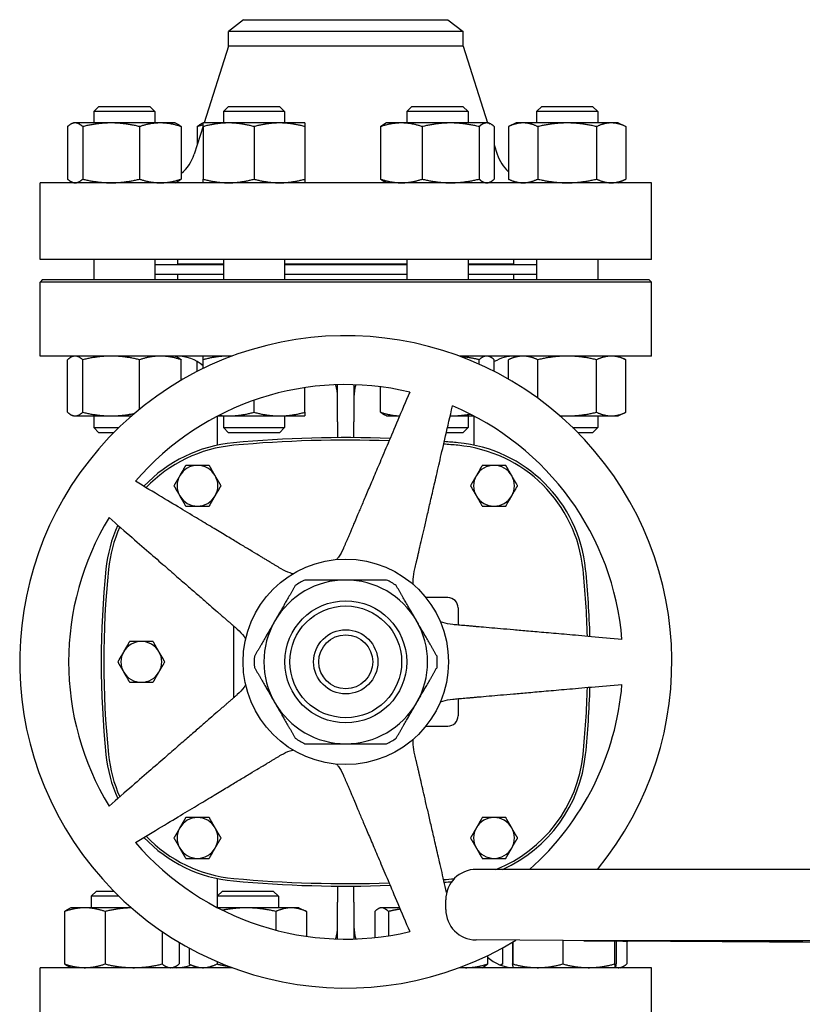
# Model space of a CAD drawing. Header units: inches. Extents: x 18 to 846, y -44 to 561.
# Tile 458 of 642: x 419 to 429, y 299 to 311. Entities that reach past the tile are written whole.
import ezdxf

# ---------------------------------------------------------------- set-up
doc = ezdxf.new("R2010")
doc.units = ezdxf.units.IN
doc.header["$LTSCALE"] = 24
doc.header["$MEASUREMENT"] = 0
doc.layers.add('Visible (ANSI)', color=7, linetype='Continuous', lineweight=30)

msp = doc.modelspace()

# ---------------------------------------------------------------- linework, layer by layer
at = {"layer": 'Visible (ANSI)'}
for p, q in [((421.67593, 311.249), (421.48843, 311.10513)), ((421.67593, 311.249), (424.18093, 311.249)), ((424.18093, 311.249), (424.36843, 311.10513)), ((421.48843, 310.92234), (421.48843, 311.10513)), ((424.36843, 311.10513), (421.48843, 311.10513)), ((424.36843, 310.92234), (424.36843, 311.10513)), ((421.48843, 310.92234), (421.19091, 309.983)), ((424.36843, 310.92234), (421.48843, 310.92234)), ((424.36843, 310.92234), (424.66595, 309.983)), ((419.89972, 310.184), (419.83722, 310.1215)), ((420.58722, 310.1215), (419.83722, 310.1215)), ((419.83722, 310.1215), (419.83722, 309.983)), ((419.89972, 310.184), (420.52472, 310.184)), ((420.52472, 310.184), (420.58722, 310.1215)), ((420.58722, 310.1215), (420.58722, 309.983)), ((421.49084, 310.184), (421.42834, 310.1215)), ((422.17834, 310.1215), (421.42834, 310.1215)), ((421.42834, 310.1215), (421.42834, 309.983)), ((421.49084, 310.184), (422.11584, 310.184)), ((422.11584, 310.184), (422.17834, 310.1215)), ((422.17834, 310.1215), (422.17834, 309.983)), ((423.74102, 310.184), (423.67852, 310.1215)), ((424.42852, 310.1215), (423.67852, 310.1215)), ((423.67852, 310.1215), (423.67852, 309.983)), ((423.74102, 310.184), (424.36602, 310.184)), ((424.36602, 310.184), (424.42852, 310.1215)), ((424.42852, 310.1215), (424.42852, 309.983)), ((425.33213, 310.184), (425.26963, 310.1215)), ((426.01963, 310.1215), (425.26963, 310.1215)), ((425.26963, 310.1215), (425.26963, 309.983)), ((425.33213, 310.184), (425.95713, 310.184)), ((425.95713, 310.184), (426.01963, 310.1215)), ((426.01963, 310.1215), (426.01963, 309.983)), ((419.58722, 309.983), (419.56518, 309.97272)), ((419.60852, 309.983), (419.58722, 309.983)), ((420.05046, 309.983), (419.60852, 309.983)), ((420.65416, 309.983), (420.05046, 309.983)), ((420.83722, 309.983), (420.65416, 309.983)), ((420.83722, 309.983), (420.85927, 309.97272)), ((421.17834, 309.983), (421.15629, 309.97272)), ((421.49084, 309.983), (421.17834, 309.983)), ((422.11584, 309.983), (421.49084, 309.983)), ((422.42834, 309.983), (422.11584, 309.983)), ((423.42852, 309.983), (423.40647, 309.97272)), ((423.61158, 309.983), (423.42852, 309.983)), ((424.21528, 309.983), (423.61158, 309.983)), ((424.65722, 309.983), (424.21528, 309.983)), ((424.67852, 309.983), (424.65722, 309.983)), ((424.67852, 309.983), (424.70057, 309.97272)), ((425.01963, 309.983), (424.92295, 309.93792)), ((425.10337, 309.983), (425.01963, 309.983)), ((425.64463, 309.983), (425.10337, 309.983)), ((426.1859, 309.983), (425.64463, 309.983)), ((426.26963, 309.983), (426.1859, 309.983)), ((426.26963, 309.983), (426.36632, 309.93792)), ((419.51513, 309.93792), (419.51513, 309.29409)), ((419.70191, 309.93792), (419.70191, 309.29409)), ((420.39901, 309.93792), (420.39901, 309.29409)), ((420.90932, 309.93792), (420.90932, 309.29409)), ((421.17834, 309.94331), (421.06898, 309.59803)), ((421.10624, 309.93792), (421.10624, 309.71568)), ((421.17834, 309.93792), (421.17834, 309.29409)), ((421.80334, 309.93792), (421.80334, 309.29409)), ((422.42834, 309.93792), (422.42834, 309.29409)), ((423.35642, 309.93792), (423.35642, 309.29409)), ((423.86673, 309.93792), (423.86673, 309.29409)), ((424.56383, 309.93792), (424.56383, 309.29409)), ((424.75062, 309.93792), (424.75062, 309.29409)), ((424.92295, 309.93792), (424.92295, 309.29409)), ((425.28379, 309.93792), (425.28379, 309.29409)), ((426.00548, 309.93792), (426.00548, 309.29409)), ((426.36632, 309.93792), (426.36632, 309.29409)), ((424.75062, 309.71568), (424.78788, 309.59803)), ((426.67843, 309.249), (419.17843, 309.249)), ((419.17843, 308.309), (419.17843, 309.249)), ((419.58722, 309.249), (419.56518, 309.25928)), ((420.83722, 309.249), (420.85927, 309.25928)), ((423.42852, 309.249), (423.40647, 309.25928)), ((424.67852, 309.249), (424.70057, 309.25928)), ((425.01963, 309.249), (424.92295, 309.29409)), ((426.26963, 309.249), (426.36632, 309.29409)), ((426.67843, 308.309), (426.67843, 309.249)), ((426.67843, 308.309), (419.17843, 308.309)), ((419.83722, 308.309), (419.83722, 308.0615)), ((420.58722, 308.309), (420.58722, 308.0615)), ((420.86843, 308.249), (420.86843, 308.309)), ((421.42834, 308.309), (421.42834, 308.0615)), ((422.17834, 308.309), (422.17834, 308.0615)), ((423.67852, 308.309), (423.67852, 308.0615)), ((424.42852, 308.309), (424.42852, 308.0615)), ((424.98843, 308.249), (424.98843, 308.309)), ((425.26963, 308.309), (425.26963, 308.0615)), ((426.01963, 308.309), (426.01963, 308.0615)), ((421.42834, 308.244), (420.58722, 308.244)), ((421.42834, 308.249), (420.86843, 308.249)), ((420.98843, 308.244), (420.98843, 308.249)), ((423.67852, 308.249), (422.17834, 308.249)), ((423.67852, 308.244), (422.17834, 308.244)), ((424.98843, 308.249), (424.42852, 308.249)), ((425.26963, 308.244), (424.42852, 308.244)), ((424.86843, 308.244), (424.86843, 308.249)), ((419.20968, 308.0615), (419.17843, 308.03025)), ((426.67843, 308.03025), (419.17843, 308.03025)), ((419.17843, 307.124), (419.17843, 308.03025)), ((419.20968, 308.0615), (426.64718, 308.0615)), ((421.42834, 308.124), (420.58722, 308.124)), ((420.86843, 308.0615), (420.86843, 308.124)), ((423.67852, 308.124), (422.17834, 308.124)), ((425.26963, 308.124), (424.42852, 308.124)), ((424.98843, 308.0615), (424.98843, 308.124)), ((426.64718, 308.0615), (426.67843, 308.03025)), ((426.67843, 307.124), (426.67843, 308.03025)), ((421.53649, 307.124), (419.17843, 307.124)), ((419.51513, 306.43509), (419.51513, 307.07892)), ((419.58722, 307.124), (419.56518, 307.11372)), ((419.70191, 306.43509), (419.70191, 307.07892)), ((420.39901, 306.47272), (420.39901, 307.07892)), ((420.83722, 307.124), (420.85927, 307.11372)), ((420.90932, 306.827), (420.90932, 307.07892)), ((421.10624, 306.93485), (421.10624, 307.05549)), ((421.17834, 306.97083), (421.17834, 307.07892)), ((426.67843, 307.124), (424.32037, 307.124)), ((424.56383, 307.02441), (424.56383, 307.07892)), ((424.67852, 307.124), (424.70057, 307.11372)), ((424.75062, 306.93485), (424.75062, 307.07892)), ((425.01963, 307.124), (424.92295, 307.07892)), ((424.92295, 306.84126), (424.92295, 307.07892)), ((425.28379, 306.607), (425.28379, 307.07892)), ((426.00548, 306.43509), (426.00548, 307.07892)), ((426.26963, 307.124), (426.36632, 307.07892)), ((426.36632, 306.43509), (426.36632, 307.07892)), ((422.42834, 306.43509), (422.42834, 306.73702)), ((422.82843, 306.319), (422.82843, 306.77253)), ((423.02843, 306.77253), (423.02843, 306.319)), ((423.35642, 306.43509), (423.35642, 306.74696)), ((421.80334, 306.43509), (421.80334, 306.58246)), ((419.58722, 306.39), (419.56518, 306.40028)), ((419.58722, 306.39), (419.60852, 306.39)), ((419.60852, 306.39), (420.05046, 306.39)), ((419.83722, 306.39), (419.83722, 306.2465)), ((420.05046, 306.39), (420.30093, 306.39)), ((421.35363, 306.0311), (421.35363, 306.38731)), ((421.3588, 306.39), (421.49084, 306.39)), ((421.42834, 306.39), (421.42834, 306.2465)), ((421.49084, 306.39), (422.11584, 306.39)), ((422.11584, 306.39), (422.42834, 306.39)), ((422.17834, 306.39), (422.17834, 306.2465)), ((423.42852, 306.39), (423.40647, 306.40028)), ((423.42852, 306.39), (423.58953, 306.39)), ((424.20961, 306.39), (424.21528, 306.39)), ((424.21528, 306.39), (424.49806, 306.39)), ((424.42852, 306.39), (424.42852, 306.2465)), ((424.50323, 306.0311), (424.50323, 306.38731)), ((425.55593, 306.39), (425.64463, 306.39)), ((425.64463, 306.39), (426.1859, 306.39)), ((426.01963, 306.39), (426.01963, 306.2465)), ((426.1859, 306.39), (426.26963, 306.39)), ((426.26963, 306.39), (426.36632, 306.43509)), ((419.83722, 306.2465), (420.14477, 306.2465)), ((419.89972, 306.184), (419.83722, 306.2465)), ((421.42834, 306.2465), (422.17834, 306.2465)), ((421.49084, 306.184), (421.42834, 306.2465)), ((422.11584, 306.184), (422.17834, 306.2465)), ((422.82843, 306.319), (422.82843, 306.12367)), ((423.02843, 306.12367), (423.02843, 306.319)), ((424.17648, 306.2465), (424.42852, 306.2465)), ((424.36602, 306.184), (424.42852, 306.2465)), ((425.71209, 306.2465), (426.01963, 306.2465)), ((425.95713, 306.184), (426.01963, 306.2465)), ((420.08169, 306.184), (419.89972, 306.184)), ((422.11584, 306.184), (421.49084, 306.184)), ((424.36602, 306.184), (424.16206, 306.184)), ((425.95713, 306.184), (425.77516, 306.184)), ((424.18138, 304.1614), (423.91189, 304.1614)), ((424.30638, 304.0364), (424.30638, 303.82552)), ((421.55048, 303.81672), (421.55048, 302.93129)), ((424.30638, 302.92248), (424.30638, 302.7116)), ((423.91189, 302.5866), (424.18138, 302.5866)), ((445.82793, 300.8297), (424.52893, 300.8297)), ((421.35363, 300.50281), (421.35363, 300.71691)), ((419.86912, 300.564), (419.80662, 300.5015)), ((419.86912, 300.564), (420.08169, 300.564)), ((421.41481, 300.564), (421.35231, 300.5015)), ((421.41481, 300.564), (422.03981, 300.564)), ((422.03981, 300.564), (422.10231, 300.5015)), ((422.82843, 300.62433), (422.82843, 300.429)), ((423.02843, 300.429), (423.02843, 300.62433)), ((424.16206, 300.564), (424.17095, 300.564)), ((420.14477, 300.5015), (419.80662, 300.5015)), ((419.80662, 300.5015), (419.80662, 300.358)), ((422.10231, 300.5015), (421.35231, 300.5015)), ((421.35231, 300.5015), (421.35231, 300.36139)), ((422.10231, 300.5015), (422.10231, 300.358)), ((422.82843, 299.97547), (422.82843, 300.429)), ((423.02843, 300.429), (423.02843, 299.97547)), ((424.15493, 300.3377), (424.15493, 300.4557)), ((419.47954, 300.31292), (419.47954, 299.66909)), ((419.55662, 300.358), (419.5294, 300.34531)), ((419.72741, 300.358), (419.55662, 300.358)), ((420.30093, 300.358), (419.72741, 300.358)), ((419.97529, 300.31292), (419.97529, 299.66909)), ((421.70972, 300.358), (421.3588, 300.358)), ((422.25957, 300.358), (421.70972, 300.358)), ((422.07042, 300.31292), (422.07042, 300.08405)), ((422.35231, 300.358), (422.25957, 300.358)), ((422.35231, 300.358), (422.43774, 300.31817)), ((422.44872, 300.31292), (422.44872, 300.00801)), ((423.28504, 300.31292), (423.28504, 299.99276)), ((423.3516, 300.358), (423.33414, 300.34986)), ((423.36858, 300.358), (423.3516, 300.358)), ((423.58953, 300.358), (423.36858, 300.358)), ((423.45212, 300.31292), (423.45212, 300.01458)), ((420.67736, 300.06754), (420.67736, 299.66909)), ((420.8837, 299.93611), (420.8837, 299.66909)), ((433.91843, 299.89669), (424.52626, 299.96371)), ((424.97315, 299.93611), (424.97315, 299.66909)), ((424.97697, 299.93838), (424.97697, 299.66909)), ((425.59156, 299.95611), (425.59156, 299.66909)), ((431.46747, 299.95456), (425.84899, 299.95456)), ((426.22648, 299.95158), (426.22648, 299.66909)), ((426.24679, 299.95144), (426.24679, 299.66909)), ((426.37731, 299.9505), (426.37731, 299.66909)), ((421.00591, 299.86631), (421.00591, 299.66909)), ((424.85095, 299.86631), (424.85095, 299.66909)), ((421.34902, 299.69903), (421.34902, 299.66909)), ((424.66816, 299.77215), (424.66816, 299.66909)), ((421.53649, 299.624), (419.17843, 299.624)), ((419.17843, 298.71775), (419.17843, 299.624)), ((419.55662, 299.624), (419.5294, 299.6367)), ((420.80662, 299.624), (420.83385, 299.6367)), ((421.10231, 299.624), (421.01689, 299.66383)), ((426.67843, 299.624), (424.32037, 299.624)), ((424.6016, 299.624), (424.61906, 299.63214)), ((424.82499, 299.65685), (424.83997, 299.66383)), ((424.98688, 299.624), (424.98663, 299.62412)), ((426.23688, 299.624), (426.23713, 299.62412)), ((426.30023, 299.624), (426.32746, 299.6367)), ((426.67843, 298.71775), (426.67843, 299.624))]:
    msp.add_line(p, q, dxfattribs=at)
for radius in [1.25984, 0.74803, 0.68553, 0.3937, 0.3312]:
    msp.add_circle((422.92843, 303.374), radius, dxfattribs=at)
for centre, radius, start, end in [((420.59231, 309.749), 0.5, 309.346629, 342.425284), ((425.26454, 309.749), 0.5, 197.574716, 226.906395), ((422.92843, 303.374), 4, 320.500258, 301.412073), ((420.85363, 306.624), 0.5, 49.501532, 90), ((425.00323, 306.624), 0.5, 90, 120.346879), ((422.92843, 303.374), 3.4, 76.64927, 139.35073), ((422.92843, 303.374), 3.4, 4.64927, 67.35073), ((422.92843, 291.08463), 15.03937, 87.927003, 95.255296), ((422.92843, 291.08463), 15.00812, 87.972631, 95.255296), ((421.70958, 304.33578), 1.73228, 95.255296, 136.557354), ((421.70958, 304.33578), 1.70103, 95.255296, 136.325001), ((422.92843, 291.08463), 15.00812, 84.744704, 85.408408), ((422.92843, 291.08463), 15.03937, 84.744704, 85.39081), ((424.14727, 304.33578), 1.70103, 5.817836, 84.744707), ((424.14727, 304.33578), 1.73228, 5.817836, 84.744707), ((421.10953, 305.53345), 0.25, 90, 150), ((421.10953, 305.53345), 0.25, 30, 90), ((424.74733, 305.53345), 0.25, 90, 150), ((424.74733, 305.53345), 0.25, 30, 90), ((421.10953, 305.53345), 0.25, 150, 210), ((421.10953, 305.53345), 0.25, 330, 30), ((424.74733, 305.53345), 0.25, 150, 210), ((424.74733, 305.53345), 0.25, 330, 30), ((421.10953, 305.53345), 0.25, 210, 270), ((421.10953, 305.53345), 0.25, 270, 330), ((424.74733, 305.53345), 0.25, 210, 270), ((424.74733, 305.53345), 0.25, 270, 330), ((422.92843, 303.374), 3.4, 148.64927, 211.35073), ((421.70958, 304.33578), 1.73228, 155.642572, 174.182165), ((421.70958, 304.33578), 1.70103, 155.957475, 174.182165), ((431.1489, 303.374), 11.22047, 174.182164, 185.817836), ((431.1489, 303.374), 11.18922, 174.182164, 185.817836), ((414.70796, 303.374), 11.18922, 1.601548, 5.817836), ((414.70796, 303.374), 11.22047, 1.583081, 5.817836), ((422.92843, 303.374), 1.00394, 90, 150), ((422.92843, 303.374), 1.12205, 116.525352, 123.474648), ((422.92843, 303.374), 1.00394, 30, 90), ((422.92843, 303.374), 1.12205, 56.525352, 63.474648), ((424.18138, 304.0364), 0.125, 0, 90), ((422.92843, 303.374), 1.00394, 150, 210), ((422.92843, 303.374), 1.00394, 330, 30), ((420.42055, 303.374), 0.25, 90, 150), ((420.42055, 303.374), 0.25, 30, 90), ((420.42055, 303.374), 0.25, 150, 210), ((420.42055, 303.374), 0.25, 330, 30), ((422.92843, 303.374), 1.12205, 176.525352, 183.474648), ((422.92843, 303.374), 1.12205, 356.525352, 3.474648), ((420.42055, 303.374), 0.25, 210, 270), ((420.42055, 303.374), 0.25, 270, 330), ((422.92843, 303.374), 3.4, 311.554661, 355.35073), ((414.70796, 303.374), 11.18922, 354.182163, 358.398452), ((414.70796, 303.374), 11.22047, 354.182163, 358.416919), ((422.92843, 303.374), 1.00394, 210, 270), ((422.92843, 303.374), 1.00394, 270, 330), ((424.18138, 302.7116), 0.125, 270, 0), ((422.92843, 303.374), 1.12205, 236.525352, 243.474648), ((422.92843, 303.374), 1.12205, 296.525352, 303.474648), ((421.70958, 302.41222), 1.73228, 185.817836, 204.357428), ((421.70958, 302.41222), 1.70103, 185.817836, 204.042525), ((424.14727, 302.41222), 1.70103, 291.51398, 354.182161), ((424.14727, 302.41222), 1.73228, 294.000035, 354.182161), ((421.10953, 301.21455), 0.25, 90, 150), ((421.10953, 301.21455), 0.25, 30, 90), ((424.74733, 301.21455), 0.25, 90, 150), ((424.74733, 301.21455), 0.25, 30, 90), ((421.10953, 301.21455), 0.25, 150, 210), ((421.10953, 301.21455), 0.25, 330, 30), ((424.74733, 301.21455), 0.25, 150, 210), ((424.74733, 301.21455), 0.25, 330, 30), ((422.92843, 303.374), 3.4, 220.64927, 283.35073), ((421.70958, 302.41222), 1.73228, 223.442646, 264.744707), ((421.70958, 302.41222), 1.70103, 223.674999, 264.744707), ((421.10953, 301.21455), 0.25, 210, 270), ((421.10953, 301.21455), 0.25, 270, 330), ((424.74733, 301.21455), 0.25, 210, 270), ((424.74733, 301.21455), 0.25, 270, 330), ((424.52893, 300.4557), 0.374, 90, 180), ((422.92843, 315.66337), 15.03937, 264.744704, 272.072997), ((422.92843, 315.66337), 15.00812, 264.744704, 272.027369), ((422.92843, 315.66337), 15.00812, 274.591592, 275.085436), ((422.92843, 315.66337), 15.03937, 274.60919, 274.964726), ((424.52893, 300.3377), 0.374, 180, 269.591168), ((425.00323, 300.124), 0.5, 227.922109, 268.065273), ((420.85363, 300.124), 0.5, 270, 290.884439)]:
    msp.add_arc(centre, radius, start, end, dxfattribs=at)
for points, weights in [([(419.60852, 309.983), (419.56518, 309.983), (419.51513, 309.93792)], [1, 1.0379548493, 1]), ([(419.70191, 309.93792), (419.65186, 309.983), (419.60852, 309.983)], [1, 1.0379548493, 1]), ([(420.05046, 309.983), (419.8887, 309.983), (419.70191, 309.93792)], [1, 1.0379548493, 1]), ([(420.39901, 309.93792), (420.21222, 309.983), (420.05046, 309.983)], [1, 1.0379548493, 1]), ([(420.65416, 309.983), (420.53575, 309.983), (420.39901, 309.93792)], [1, 1.0379548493, 1]), ([(420.90932, 309.93792), (420.77258, 309.983), (420.65416, 309.983)], [1, 1.0379548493, 1]), ([(420.85927, 309.97272), (420.88293, 309.96169), (420.90932, 309.93792)], [1.01895290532, 1.01965956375, 1]), ([(421.10624, 309.93792), (421.13263, 309.96169), (421.15629, 309.97272)], [1, 1.01965956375, 1.01895290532]), ([(421.17834, 309.95899), (421.14346, 309.95019), (421.10624, 309.93792)], [1.01477953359, 1.01005189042, 1]), ([(421.17834, 309.93792), (421.17834, 309.983), (421.17834, 309.983)], [1, 1.0379548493, 1]), ([(421.49084, 309.983), (421.34581, 309.983), (421.17834, 309.93792)], [1, 1.0379548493, 1]), ([(421.80334, 309.93792), (421.63587, 309.983), (421.49084, 309.983)], [1, 1.0379548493, 1]), ([(422.11584, 309.983), (421.97081, 309.983), (421.80334, 309.93792)], [1, 1.0379548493, 1]), ([(422.42834, 309.93792), (422.26087, 309.983), (422.11584, 309.983)], [1, 1.0379548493, 1]), ([(422.42834, 309.983), (422.42834, 309.983), (422.42834, 309.93792)], [1, 1.0379548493, 1]), ([(423.61158, 309.983), (423.49316, 309.983), (423.35642, 309.93792)], [1, 1.0379548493, 1]), ([(423.35642, 309.93792), (423.38281, 309.96169), (423.40647, 309.97272)], [1, 1.01965956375, 1.01895290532]), ([(423.86673, 309.93792), (423.72999, 309.983), (423.61158, 309.983)], [1, 1.0379548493, 1]), ([(424.21528, 309.983), (424.05352, 309.983), (423.86673, 309.93792)], [1, 1.0379548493, 1]), ([(424.56383, 309.93792), (424.37704, 309.983), (424.21528, 309.983)], [1, 1.0379548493, 1]), ([(424.65722, 309.983), (424.61388, 309.983), (424.56383, 309.93792)], [1, 1.0379548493, 1]), ([(424.75062, 309.93792), (424.70057, 309.983), (424.65722, 309.983)], [1, 1.0379548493, 1]), ([(425.10337, 309.983), (425.01963, 309.983), (424.92295, 309.93792)], [1, 1.0379548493, 1]), ([(425.28379, 309.93792), (425.1871, 309.983), (425.10337, 309.983)], [1, 1.0379548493, 1]), ([(425.64463, 309.983), (425.47717, 309.983), (425.28379, 309.93792)], [1, 1.0379548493, 1]), ([(426.00548, 309.93792), (425.8121, 309.983), (425.64463, 309.983)], [1, 1.0379548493, 1]), ([(426.1859, 309.983), (426.10217, 309.983), (426.00548, 309.93792)], [1, 1.0379548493, 1]), ([(426.36632, 309.93792), (426.26963, 309.983), (426.1859, 309.983)], [1, 1.0379548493, 1]), ([(419.51513, 309.29409), (419.56518, 309.249), (419.60852, 309.249)], [1, 1.0379548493, 1]), ([(419.60852, 309.249), (419.65186, 309.249), (419.70191, 309.29409)], [1, 1.0379548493, 1]), ([(419.70191, 309.29409), (419.8887, 309.249), (420.05046, 309.249)], [1, 1.0379548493, 1]), ([(420.05046, 309.249), (420.21222, 309.249), (420.39901, 309.29409)], [1, 1.0379548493, 1]), ([(420.39901, 309.29409), (420.53575, 309.249), (420.65416, 309.249)], [1, 1.0379548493, 1]), ([(420.65416, 309.249), (420.77258, 309.249), (420.90932, 309.29409)], [1, 1.0379548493, 1]), ([(420.90932, 309.29409), (420.88293, 309.27032), (420.85927, 309.25928)], [1, 1.01965956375, 1.01895290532]), ([(421.17834, 309.249), (421.17834, 309.249), (421.17834, 309.29409)], [1, 1.0379548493, 1]), ([(421.17834, 309.29409), (421.34581, 309.249), (421.49084, 309.249)], [1, 1.0379548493, 1]), ([(421.49084, 309.249), (421.63587, 309.249), (421.80334, 309.29409)], [1, 1.0379548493, 1]), ([(421.80334, 309.29409), (421.97081, 309.249), (422.11584, 309.249)], [1, 1.0379548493, 1]), ([(422.11584, 309.249), (422.26087, 309.249), (422.42834, 309.29409)], [1, 1.0379548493, 1]), ([(422.42834, 309.29409), (422.42834, 309.249), (422.42834, 309.249)], [1, 1.0379548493, 1]), ([(423.40647, 309.25928), (423.38281, 309.27032), (423.35642, 309.29409)], [1.01895290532, 1.01965956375, 1]), ([(423.35642, 309.29409), (423.49316, 309.249), (423.61158, 309.249)], [1, 1.0379548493, 1]), ([(423.61158, 309.249), (423.72999, 309.249), (423.86673, 309.29409)], [1, 1.0379548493, 1]), ([(423.86673, 309.29409), (424.05352, 309.249), (424.21528, 309.249)], [1, 1.0379548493, 1]), ([(424.21528, 309.249), (424.37704, 309.249), (424.56383, 309.29409)], [1, 1.0379548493, 1]), ([(424.56383, 309.29409), (424.61388, 309.249), (424.65722, 309.249)], [1, 1.0379548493, 1]), ([(424.65722, 309.249), (424.70057, 309.249), (424.75062, 309.29409)], [1, 1.0379548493, 1]), ([(424.92295, 309.29409), (425.01963, 309.249), (425.10337, 309.249)], [1, 1.0379548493, 1]), ([(425.10337, 309.249), (425.1871, 309.249), (425.28379, 309.29409)], [1, 1.0379548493, 1]), ([(425.28379, 309.29409), (425.47717, 309.249), (425.64463, 309.249)], [1, 1.0379548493, 1]), ([(425.64463, 309.249), (425.8121, 309.249), (426.00548, 309.29409)], [1, 1.0379548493, 1]), ([(426.00548, 309.29409), (426.10217, 309.249), (426.1859, 309.249)], [1, 1.0379548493, 1]), ([(426.1859, 309.249), (426.26963, 309.249), (426.36632, 309.29409)], [1, 1.0379548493, 1]), ([(419.60852, 307.124), (419.56518, 307.124), (419.51513, 307.07892)], [1, 1.0379548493, 1]), ([(419.70191, 307.07892), (419.65186, 307.124), (419.60852, 307.124)], [1, 1.0379548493, 1]), ([(420.05046, 307.124), (419.8887, 307.124), (419.70191, 307.07892)], [1, 1.0379548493, 1]), ([(420.39901, 307.07892), (420.21222, 307.124), (420.05046, 307.124)], [1, 1.0379548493, 1]), ([(420.65416, 307.124), (420.53575, 307.124), (420.39901, 307.07892)], [1, 1.0379548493, 1]), ([(420.90932, 307.07892), (420.77258, 307.124), (420.65416, 307.124)], [1, 1.0379548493, 1]), ([(420.85927, 307.11372), (420.88293, 307.10269), (420.90932, 307.07892)], [1.01895290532, 1.01965956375, 1]), ([(421.17834, 307.07892), (421.17834, 307.124), (421.17834, 307.124)], [1, 1.0379548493, 1]), ([(421.49084, 307.124), (421.34581, 307.124), (421.17834, 307.07892)], [1, 1.0379548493, 1]), ([(421.534, 307.12308), (421.51238, 307.124), (421.49084, 307.124)], [1.00935175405, 1.00546186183, 1]), ([(424.56383, 307.07892), (424.44271, 307.10815), (424.33575, 307.11826)], [1, 1.02428658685, 1.01749212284]), ([(424.65722, 307.124), (424.61388, 307.124), (424.56383, 307.07892)], [1, 1.0379548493, 1]), ([(424.75062, 307.07892), (424.70057, 307.124), (424.65722, 307.124)], [1, 1.0379548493, 1]), ([(425.10337, 307.124), (425.01963, 307.124), (424.92295, 307.07892)], [1, 1.0379548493, 1]), ([(425.28379, 307.07892), (425.1871, 307.124), (425.10337, 307.124)], [1, 1.0379548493, 1]), ([(425.64463, 307.124), (425.47717, 307.124), (425.28379, 307.07892)], [1, 1.0379548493, 1]), ([(426.00548, 307.07892), (425.8121, 307.124), (425.64463, 307.124)], [1, 1.0379548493, 1]), ([(426.1859, 307.124), (426.10217, 307.124), (426.00548, 307.07892)], [1, 1.0379548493, 1]), ([(426.36632, 307.07892), (426.26963, 307.124), (426.1859, 307.124)], [1, 1.0379548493, 1]), ([(423.71353, 306.68212), (423.1352, 305.31967), (422.8989, 304.76296)], [1, 1.58117079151, 2.0263127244]), ([(423.76873, 304.48034), (423.90478, 305.06962), (424.23773, 306.51179)], [2.0263127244, 1.58117079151, 1]), ([(419.51513, 306.43509), (419.56518, 306.39), (419.60852, 306.39)], [1, 1.0379548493, 1]), ([(419.60852, 306.39), (419.65186, 306.39), (419.70191, 306.43509)], [1, 1.0379548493, 1]), ([(419.70191, 306.43509), (419.8887, 306.39), (420.05046, 306.39)], [1, 1.0379548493, 1]), ([(420.05046, 306.39), (420.18654, 306.39), (420.33718, 306.4212)], [1, 1.03173659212, 1.01039900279]), ([(421.37217, 306.39692), (421.4322, 306.39), (421.49084, 306.39)], [1.01814647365, 1.01500636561, 1]), ([(421.49084, 306.39), (421.63587, 306.39), (421.80334, 306.43509)], [1, 1.0379548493, 1]), ([(421.80334, 306.43509), (421.97081, 306.39), (422.11584, 306.39)], [1, 1.0379548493, 1]), ([(422.11584, 306.39), (422.26087, 306.39), (422.42834, 306.43509)], [1, 1.0379548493, 1]), ([(422.42834, 306.43509), (422.42834, 306.39), (422.42834, 306.39)], [1, 1.0379548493, 1]), ([(423.35642, 306.43509), (423.48136, 306.39389), (423.58968, 306.39036)], [1, 1.03456530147, 1.00617369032]), ([(423.40647, 306.40028), (423.38281, 306.41132), (423.35642, 306.43509)], [1.01895290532, 1.01965956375, 1]), ([(424.20962, 306.39001), (424.21245, 306.39), (424.21528, 306.39)], [1.00125928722, 1.00064045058, 1]), ([(424.21528, 306.39), (424.33068, 306.39), (424.45483, 306.41211)], [1, 1.02678541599, 1.01576493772]), ([(425.55229, 306.39317), (425.59871, 306.39), (425.64463, 306.39)], [1.01485166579, 1.01012890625, 1]), ([(425.64463, 306.39), (425.8121, 306.39), (426.00548, 306.43509)], [1, 1.0379548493, 1]), ([(426.00548, 306.43509), (426.10217, 306.39), (426.1859, 306.39)], [1, 1.0379548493, 1]), ([(426.1859, 306.39), (426.26963, 306.39), (426.36632, 306.43509)], [1, 1.0379548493, 1]), ([(420.96519, 305.78345), (420.92652, 305.71646), (420.89302, 305.65845)], [1.01001874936, 1.04314139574, 1]), ([(421.10953, 305.78345), (421.04254, 305.78345), (420.96519, 305.78345)], [1, 1.04314139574, 1.01001874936]), ([(421.25387, 305.78345), (421.17652, 305.78345), (421.10953, 305.78345)], [1.01001874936, 1.04314139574, 1]), ([(421.32604, 305.65845), (421.29254, 305.71646), (421.25387, 305.78345)], [1, 1.04314139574, 1.01001874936]), ([(424.60299, 305.78345), (424.56431, 305.71646), (424.53082, 305.65845)], [1.01001874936, 1.04314139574, 1]), ([(424.74733, 305.78345), (424.68034, 305.78345), (424.60299, 305.78345)], [1, 1.04314139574, 1.01001874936]), ([(424.89166, 305.78345), (424.81431, 305.78345), (424.74733, 305.78345)], [1.01001874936, 1.04314139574, 1]), ([(424.96383, 305.65845), (424.93034, 305.71646), (424.89166, 305.78345)], [1, 1.04314139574, 1.01001874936]), ([(420.89302, 305.65845), (420.85953, 305.60044), (420.82086, 305.53345)], [1, 1.04314139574, 1.01001874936]), ([(421.39821, 305.53345), (421.35953, 305.60044), (421.32604, 305.65845)], [1.01001874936, 1.04314139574, 1]), ([(424.53082, 305.65845), (424.49733, 305.60044), (424.45865, 305.53345)], [1, 1.04314139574, 1.01001874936]), ([(425.036, 305.53345), (424.99733, 305.60044), (424.96383, 305.65845)], [1.01001874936, 1.04314139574, 1]), ([(422.13591, 304.51506), (421.61751, 304.82654), (420.34881, 305.58885)], [2.0263127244, 1.58117079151, 1]), ([(420.82086, 305.53345), (420.85953, 305.46646), (420.89302, 305.40845)], [1.01001874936, 1.04314139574, 1]), ([(421.32604, 305.40845), (421.35953, 305.46646), (421.39821, 305.53345)], [1, 1.04314139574, 1.01001874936]), ([(424.45865, 305.53345), (424.49733, 305.46646), (424.53082, 305.40845)], [1.01001874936, 1.04314139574, 1]), ([(424.96383, 305.40845), (424.99733, 305.46646), (425.036, 305.53345)], [1, 1.04314139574, 1.01001874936]), ([(420.89302, 305.40845), (420.92652, 305.35044), (420.96519, 305.28345)], [1, 1.04314139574, 1.01001874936]), ([(421.25387, 305.28345), (421.29254, 305.35044), (421.32604, 305.40845)], [1.01001874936, 1.04314139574, 1]), ([(424.53082, 305.40845), (424.56431, 305.35044), (424.60299, 305.28345)], [1, 1.04314139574, 1.01001874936]), ([(424.89166, 305.28345), (424.93034, 305.35044), (424.96383, 305.40845)], [1.01001874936, 1.04314139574, 1]), ([(420.96519, 305.28345), (421.04254, 305.28345), (421.10953, 305.28345)], [1.01001874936, 1.04314139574, 1]), ([(421.10953, 305.28345), (421.17652, 305.28345), (421.25387, 305.28345)], [1, 1.04314139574, 1.01001874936]), ([(424.60299, 305.28345), (424.68034, 305.28345), (424.74733, 305.28345)], [1.01001874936, 1.04314139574, 1]), ([(424.74733, 305.28345), (424.81431, 305.28345), (424.89166, 305.28345)], [1, 1.04314139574, 1.01001874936]), ([(420.02483, 305.14294), (421.14188, 304.1719), (421.59832, 303.77513)], [1, 1.58117079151, 2.0263127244]), ([(422.30954, 304.30994), (422.17731, 304.0809), (422.05899, 303.87597)], [1.0171026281, 1.03775343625, 1]), ([(422.92843, 304.37794), (422.6918, 304.37794), (422.42733, 304.37794)], [1, 1.03775343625, 1.0171026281]), ([(423.42953, 304.37794), (423.16506, 304.37794), (422.92843, 304.37794)], [1.0171026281, 1.03775343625, 1]), ([(423.79786, 303.87597), (423.67955, 304.0809), (423.54731, 304.30994)], [1, 1.03775343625, 1.0171026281]), ([(422.05899, 303.87597), (421.94068, 303.67104), (421.80844, 303.44201)], [1, 1.03775343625, 1.0171026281]), ([(424.04841, 303.44201), (423.91618, 303.67104), (423.79786, 303.87597)], [1.0171026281, 1.03775343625, 1]), ([(426.31724, 303.64959), (424.84277, 303.77859), (424.24028, 303.8313)], [1.0049190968, 1.58894872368, 2.03628035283]), ([(420.27622, 303.624), (420.23754, 303.55701), (420.20405, 303.499)], [1.01001874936, 1.04314139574, 1]), ([(420.42055, 303.624), (420.35357, 303.624), (420.27622, 303.624)], [1, 1.04314139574, 1.01001874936]), ([(420.56489, 303.624), (420.48754, 303.624), (420.42055, 303.624)], [1.01001874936, 1.04314139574, 1]), ([(420.63706, 303.499), (420.60357, 303.55701), (420.56489, 303.624)], [1, 1.04314139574, 1.01001874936]), ([(420.20405, 303.499), (420.17055, 303.44099), (420.13188, 303.374)], [1, 1.04314139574, 1.01001874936]), ([(420.70923, 303.374), (420.67055, 303.44099), (420.63706, 303.499)], [1.01001874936, 1.04314139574, 1]), ([(420.13188, 303.374), (420.17055, 303.30701), (420.20405, 303.249)], [1.01001874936, 1.04314139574, 1]), ([(420.63706, 303.249), (420.67055, 303.30701), (420.70923, 303.374)], [1, 1.04314139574, 1.01001874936]), ([(421.80844, 303.306), (421.94068, 303.07696), (422.05899, 302.87203)], [1.0171026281, 1.03775343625, 1]), ([(423.79786, 302.87203), (423.91618, 303.07696), (424.04841, 303.306)], [1, 1.03775343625, 1.0171026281]), ([(420.20405, 303.249), (420.23754, 303.19099), (420.27622, 303.124)], [1, 1.04314139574, 1.01001874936]), ([(420.56489, 303.124), (420.60357, 303.19099), (420.63706, 303.249)], [1.01001874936, 1.04314139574, 1]), ([(420.27622, 303.124), (420.35357, 303.124), (420.42055, 303.124)], [1.01001874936, 1.04314139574, 1]), ([(420.42055, 303.124), (420.48754, 303.124), (420.56489, 303.124)], [1, 1.04314139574, 1.01001874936]), ([(424.24028, 302.9167), (424.84277, 302.96941), (426.31724, 303.09841)], [2.03628035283, 1.58894872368, 1.0049190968]), ([(421.59832, 302.97288), (421.14188, 302.5761), (420.02483, 301.60507)], [2.0263127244, 1.58117079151, 1]), ([(422.05899, 302.87203), (422.17731, 302.66711), (422.30954, 302.43807)], [1, 1.03775343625, 1.0171026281]), ([(423.54731, 302.43807), (423.67955, 302.66711), (423.79786, 302.87203)], [1.0171026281, 1.03775343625, 1]), ([(422.42733, 302.37007), (422.6918, 302.37007), (422.92843, 302.37007)], [1.0171026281, 1.03775343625, 1]), ([(422.92843, 302.37007), (423.16506, 302.37007), (423.42953, 302.37007)], [1, 1.03775343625, 1.0171026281]), ([(420.34881, 301.15915), (421.61751, 301.92146), (422.13591, 302.23295)], [1, 1.58117079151, 2.0263127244]), ([(424.16611, 300.54646), (423.89208, 301.73341), (423.76873, 302.26767)], [1.08572158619, 1.61428792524, 2.0263127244]), ([(422.8989, 301.98504), (423.1352, 301.42833), (423.71353, 300.06589)], [2.0263127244, 1.58117079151, 1]), ([(420.96519, 301.46455), (420.92652, 301.39757), (420.89302, 301.33955)], [1.01001874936, 1.04314139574, 1]), ([(421.10953, 301.46455), (421.04254, 301.46455), (420.96519, 301.46455)], [1, 1.04314139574, 1.01001874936]), ([(421.25387, 301.46455), (421.17652, 301.46455), (421.10953, 301.46455)], [1.01001874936, 1.04314139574, 1]), ([(421.32604, 301.33955), (421.29254, 301.39757), (421.25387, 301.46455)], [1, 1.04314139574, 1.01001874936]), ([(424.60299, 301.46455), (424.56431, 301.39757), (424.53082, 301.33955)], [1.01001874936, 1.04314139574, 1]), ([(424.74733, 301.46455), (424.68034, 301.46455), (424.60299, 301.46455)], [1, 1.04314139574, 1.01001874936]), ([(424.89166, 301.46455), (424.81431, 301.46455), (424.74733, 301.46455)], [1.01001874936, 1.04314139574, 1]), ([(424.96383, 301.33955), (424.93034, 301.39757), (424.89166, 301.46455)], [1, 1.04314139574, 1.01001874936]), ([(420.89302, 301.33955), (420.85953, 301.28154), (420.82086, 301.21455)], [1, 1.04314139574, 1.01001874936]), ([(421.39821, 301.21455), (421.35953, 301.28154), (421.32604, 301.33955)], [1.01001874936, 1.04314139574, 1]), ([(424.53082, 301.33955), (424.49733, 301.28154), (424.45865, 301.21455)], [1, 1.04314139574, 1.01001874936]), ([(425.036, 301.21455), (424.99733, 301.28154), (424.96383, 301.33955)], [1.01001874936, 1.04314139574, 1]), ([(420.82086, 301.21455), (420.85953, 301.14757), (420.89302, 301.08955)], [1.01001874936, 1.04314139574, 1]), ([(421.32604, 301.08955), (421.35953, 301.14757), (421.39821, 301.21455)], [1, 1.04314139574, 1.01001874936]), ([(424.45865, 301.21455), (424.49733, 301.14757), (424.53082, 301.08955)], [1.01001874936, 1.04314139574, 1]), ([(424.96383, 301.08955), (424.99733, 301.14757), (425.036, 301.21455)], [1, 1.04314139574, 1.01001874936]), ([(420.89302, 301.08955), (420.92652, 301.03154), (420.96519, 300.96455)], [1, 1.04314139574, 1.01001874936]), ([(421.25387, 300.96455), (421.29254, 301.03154), (421.32604, 301.08955)], [1.01001874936, 1.04314139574, 1]), ([(424.53082, 301.08955), (424.56431, 301.03154), (424.60299, 300.96455)], [1, 1.04314139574, 1.01001874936]), ([(424.89166, 300.96455), (424.93034, 301.03154), (424.96383, 301.08955)], [1.01001874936, 1.04314139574, 1]), ([(420.96519, 300.96455), (421.04254, 300.96455), (421.10953, 300.96455)], [1.01001874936, 1.04314139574, 1]), ([(421.10953, 300.96455), (421.17652, 300.96455), (421.25387, 300.96455)], [1, 1.04314139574, 1.01001874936]), ([(424.60299, 300.96455), (424.68034, 300.96455), (424.74733, 300.96455)], [1.01001874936, 1.04314139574, 1]), ([(424.74733, 300.96455), (424.81431, 300.96455), (424.89166, 300.96455)], [1, 1.04314139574, 1.01001874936]), ([(419.72741, 300.358), (419.61238, 300.358), (419.47954, 300.31292)], [1, 1.0379548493, 1]), ([(419.47954, 300.31292), (419.50573, 300.33427), (419.5294, 300.34531)], [1, 1.01762479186, 1.01888101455]), ([(419.97529, 300.31292), (419.84245, 300.358), (419.72741, 300.358)], [1, 1.0379548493, 1]), ([(420.30122, 300.35775), (420.14988, 300.35476), (419.97529, 300.31292)], [1.00522875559, 1.03513026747, 1]), ([(421.70972, 300.358), (421.57112, 300.358), (421.41818, 300.32783)], [1, 1.03121946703, 1.01108027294]), ([(422.07042, 300.31292), (421.87712, 300.358), (421.70972, 300.358)], [1, 1.0379548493, 1]), ([(422.25957, 300.358), (422.17178, 300.358), (422.07042, 300.31292)], [1, 1.0379548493, 1]), ([(422.44872, 300.31292), (422.34735, 300.358), (422.25957, 300.358)], [1, 1.0379548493, 1]), ([(422.43774, 300.31817), (422.44318, 300.31563), (422.44872, 300.31292)], [1.0041550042, 1.00220568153, 1]), ([(423.36858, 300.358), (423.32981, 300.358), (423.28504, 300.31292)], [1, 1.0379548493, 1]), ([(423.45212, 300.31292), (423.40735, 300.358), (423.36858, 300.358)], [1, 1.0379548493, 1]), ([(423.59635, 300.34194), (423.52749, 300.33125), (423.45212, 300.31292)], [1.01818364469, 1.0150962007, 1]), ([(433.22429, 299.90313), (431.87596, 299.91147), (426.3904, 299.95045)], [3.22913550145, 2.37560125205, 1.06245079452]), ([(419.47954, 299.66909), (419.61238, 299.624), (419.72741, 299.624)], [1, 1.0379548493, 1]), ([(419.5294, 299.6367), (419.50573, 299.64773), (419.47954, 299.66909)], [1.01888101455, 1.01762479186, 1]), ([(419.72741, 299.624), (419.84245, 299.624), (419.97529, 299.66909)], [1, 1.0379548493, 1]), ([(419.97529, 299.66909), (420.16341, 299.624), (420.32633, 299.624)], [1, 1.0379548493, 1]), ([(420.32633, 299.624), (420.48924, 299.624), (420.67736, 299.66909)], [1, 1.0379548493, 1]), ([(420.67736, 299.66909), (420.73265, 299.624), (420.78053, 299.624)], [1, 1.0379548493, 1]), ([(420.78053, 299.624), (420.82842, 299.624), (420.8837, 299.66909)], [1, 1.0379548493, 1]), ([(421.00591, 299.66909), (421.09785, 299.624), (421.17746, 299.624)], [1, 1.0379548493, 1]), ([(421.17746, 299.624), (421.25708, 299.624), (421.34902, 299.66909)], [1, 1.0379548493, 1]), ([(421.34902, 299.66909), (421.42272, 299.6519), (421.49038, 299.64144)], [1, 1.01414068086, 1.01774469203]), ([(424.33095, 299.62795), (424.36869, 299.624), (424.40592, 299.624)], [1.0158829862, 1.0113142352, 1]), ([(424.40592, 299.624), (424.52763, 299.624), (424.66816, 299.66909)], [1, 1.0379548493, 1]), ([(424.66816, 299.66909), (424.64218, 299.64293), (424.61906, 299.63214)], [1, 1.02167875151, 1.01859290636]), ([(424.82331, 299.6575), (424.83689, 299.66283), (424.85095, 299.66909)], [1.00882601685, 1.00509767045, 1]), ([(424.85095, 299.66909), (424.84541, 299.66637), (424.83997, 299.66383)], [1, 1.00220568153, 1.0041550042]), ([(424.97739, 299.66569), (424.97528, 299.66735), (424.97315, 299.66909)], [1.00271336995, 1.00140899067, 1]), ([(424.97315, 299.66909), (424.97515, 299.66841), (424.97713, 299.66775)], [1, 1.00054914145, 1.00108239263]), ([(424.98663, 299.62412), (424.98215, 299.62621), (424.97697, 299.66909)], [1.00365503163, 1.0360296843, 1]), ([(424.97697, 299.66909), (425.14165, 299.624), (425.28427, 299.624)], [1, 1.0379548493, 1]), ([(425.28427, 299.624), (425.42688, 299.624), (425.59156, 299.66909)], [1, 1.0379548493, 1]), ([(425.59156, 299.66909), (425.76169, 299.624), (425.90902, 299.624)], [1, 1.0379548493, 1]), ([(425.90902, 299.624), (426.05635, 299.624), (426.22648, 299.66909)], [1, 1.0379548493, 1]), ([(426.22648, 299.66909), (426.23192, 299.624), (426.23663, 299.624)], [1, 1.0379548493, 1]), ([(426.23663, 299.624), (426.24135, 299.624), (426.24679, 299.66909)], [1, 1.0379548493, 1]), ([(426.24, 299.62928), (426.25722, 299.624), (426.27414, 299.624)], [1.01715177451, 1.01309132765, 1]), ([(426.27414, 299.624), (426.32202, 299.624), (426.37731, 299.66909)], [1, 1.0379548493, 1])]:
    msp.add_rational_spline(points, weights, degree=2, dxfattribs=at)
for points in [[(422.82843, 306.624), (422.82843, 306.67224), (422.82102, 306.72294), (422.80602, 306.77178)], [(423.05084, 306.77178), (423.03584, 306.72294), (423.02843, 306.67224), (423.02843, 306.624)], [(422.80602, 299.97622), (422.82102, 300.02506), (422.82843, 300.07577), (422.82843, 300.124)], [(423.02843, 300.124), (423.02843, 300.07576), (423.03584, 300.02506), (423.05084, 299.97622)]]:
    msp.add_open_spline(points, degree=3, dxfattribs=at)
for points, knots in [([(422.8989, 304.76296), (422.88247, 304.72427), (422.86152, 304.68807), (422.83153, 304.64716), (422.82432, 304.63795), (422.8167, 304.62888)], [0.50338205, 0.50338205, 0.50338205, 0.50338205, 0.802538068, 0.802538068, 0.89013428, 0.89013428, 0.89013428, 0.89013428]), ([(422.28122, 304.45489), (422.26973, 304.45775), (422.25848, 304.46096), (422.21017, 304.47644), (422.17194, 304.49341), (422.13591, 304.51506)], [2.317982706, 2.317982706, 2.317982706, 2.317982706, 2.405578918, 2.405578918, 2.704734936, 2.704734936, 2.704734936, 2.704734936]), ([(423.75642, 304.32355), (423.75559, 304.33536), (423.75516, 304.34705), (423.75495, 304.39778), (423.75928, 304.43938), (423.76873, 304.48034)], [2.317982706, 2.317982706, 2.317982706, 2.317982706, 2.405578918, 2.405578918, 2.704734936, 2.704734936, 2.704734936, 2.704734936]), ([(424.24028, 303.8313), (424.19841, 303.83497), (424.15751, 303.84371), (424.10933, 303.85959), (424.09834, 303.8636), (424.08736, 303.86804)], [0.50338205, 0.50338205, 0.50338205, 0.50338205, 0.802538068, 0.802538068, 0.89013428, 0.89013428, 0.89013428, 0.89013428]), ([(421.59832, 303.77513), (421.63004, 303.74755), (421.658, 303.71644), (421.68764, 303.67527), (421.69417, 303.66557), (421.70044, 303.65552)], [0.50338205, 0.50338205, 0.50338205, 0.50338205, 0.802538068, 0.802538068, 0.89013428, 0.89013428, 0.89013428, 0.89013428]), ([(421.70044, 303.09248), (421.69417, 303.08244), (421.68764, 303.07273), (421.658, 303.03157), (421.63004, 303.00045), (421.59832, 302.97288)], [2.317982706, 2.317982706, 2.317982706, 2.317982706, 2.405578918, 2.405578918, 2.704734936, 2.704734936, 2.704734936, 2.704734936]), ([(424.08736, 302.87997), (424.09834, 302.8844), (424.10933, 302.88842), (424.15751, 302.9043), (424.19841, 302.91304), (424.24028, 302.9167)], [2.317982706, 2.317982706, 2.317982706, 2.317982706, 2.405578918, 2.405578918, 2.704734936, 2.704734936, 2.704734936, 2.704734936]), ([(423.76873, 302.26767), (423.75928, 302.30862), (423.75495, 302.35023), (423.75516, 302.40095), (423.75559, 302.41264), (423.75642, 302.42445)], [0.50338205, 0.50338205, 0.50338205, 0.50338205, 0.802538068, 0.802538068, 0.89013428, 0.89013428, 0.89013428, 0.89013428]), ([(422.13591, 302.23295), (422.17194, 302.2546), (422.21017, 302.27157), (422.25848, 302.28704), (422.26973, 302.29025), (422.28122, 302.29311)], [0.50338205, 0.50338205, 0.50338205, 0.50338205, 0.802538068, 0.802538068, 0.89013428, 0.89013428, 0.89013428, 0.89013428]), ([(422.8167, 302.11912), (422.82432, 302.11005), (422.83153, 302.10085), (422.86152, 302.05993), (422.88247, 302.02373), (422.8989, 301.98504)], [2.317982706, 2.317982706, 2.317982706, 2.317982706, 2.405578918, 2.405578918, 2.704734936, 2.704734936, 2.704734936, 2.704734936]), ([(425.84899, 299.95456), (425.84294, 299.95456), (425.84994, 299.95447), (425.89253, 299.9541), (425.92812, 299.95382), (426.01409, 299.95317), (426.06997, 299.95276), (426.19463, 299.95185), (426.2634, 299.95136), (426.3285, 299.95089), (426.34873, 299.95075), (426.36947, 299.9506), (426.3904, 299.95045)], [-1.98568979, -1.98568979, -1.98568979, -1.98568979, -1.489271, -1.489271, -0.99285222, -0.99285222, -0.49642611, -0.49642611, 0, 0, 0, 0.15423018, 0.15423018, 0.15423018, 0.15423018])]:
    msp.add_open_spline(points, degree=3, knots=knots, dxfattribs=at)

doc.saveas('drawing.dxf')
